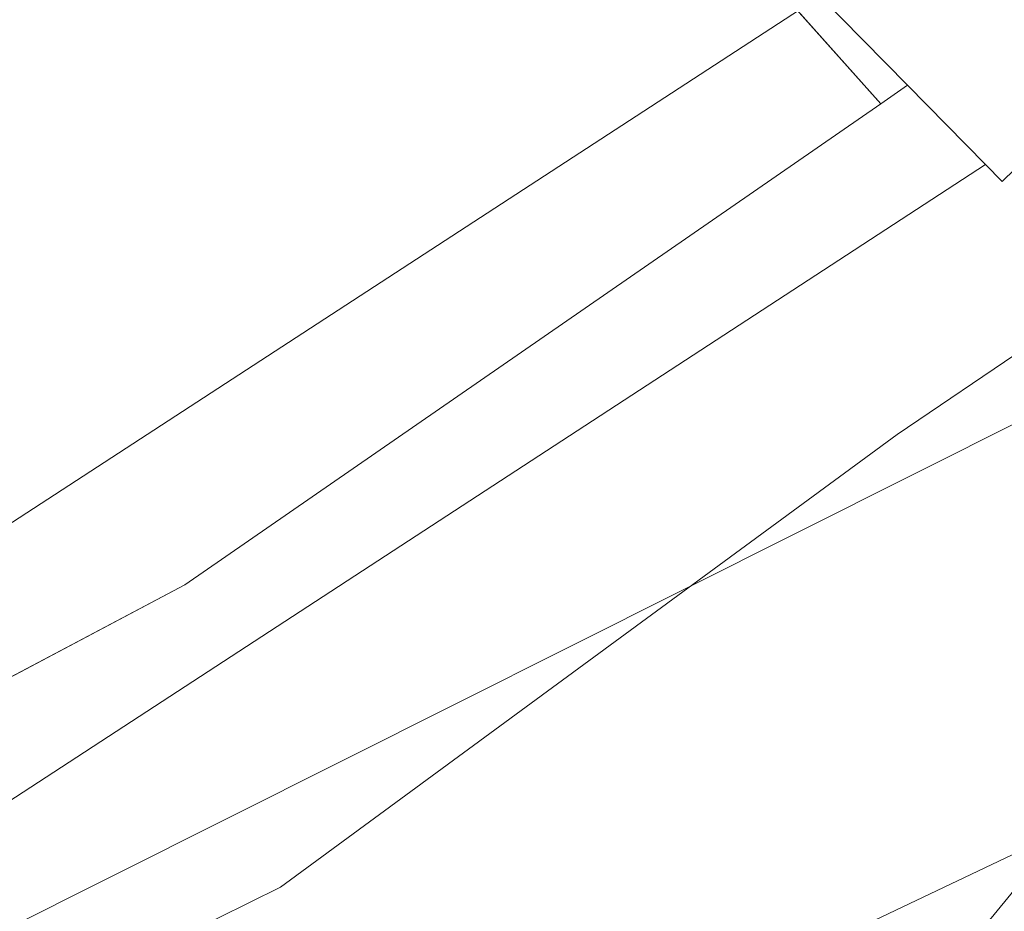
# Model space of a CAD drawing. Header units: millimetres. Extents: x 162876 to 168130, y 402614 to 405602.
# Tile 800 of 1056: x 165491.28 to 165498.47, y 403930.8 to 403937.31. Entities that reach past the tile are written whole.
import ezdxf
from ezdxf import colors
from ezdxf.entities.mleader import LeaderData, LeaderLine
from ezdxf.math import Vec2, Vec3

# ---------------------------------------------------------------- set-up
doc = ezdxf.new("R2010")
doc.units = ezdxf.units.MM
for name, color, linetype, lineweight in [('X-CA190022.004-UO-BGT_Ondergrond$0$GE_201_SHDHek_Lijn_GEM', 253, 'X-CA190022.004-UO-BGT_Ondergrond$0$Hekwerk', 9), ('X-CA190022.004-UO-BGT_Ondergrond$0$GE_367_OWGBerm_groenvoorziening_grasenk_GEM', 253, 'Continuous', 9), ('X-CA190022.004-UO-BGT_Ondergrond$0$GE_407_OTDGeslotenverharding_cementbeton_Vlak_GEM', 253, 'Continuous', 9), ('X-CA190022.004-UO-BGT_Ondergrond$0$GE_461_BTDGraslandoverig_Vlak_GEM', 253, 'Continuous', 9), ('X-CA190022.004-UO-BGT_Ondergrond$0$GE_476_BTDGraslandagrarisch_Vlak_GEM', 253, 'Continuous', 9), ('X-CA190022.004-UO-BGT_Ondergrond$0$GE_504_WTDWaterloop_sloot_Vlak_GEM', 253, 'Continuous', 9), ('X-CA190022.004-UO-BGT_Ondergrond$0$GE_541_OWTOever_slootkant_Vlak_GEM', 253, 'Continuous', 9), ('X-CA190022.004-UO-KAD_Percelen$0$B-WE-KG-GRENS_PERCEEL-GV', 150, 'Continuous', 9), ('X-CA190022.004-UO-OPB_Opbreek_v0.1$0$V-WE-VH-VERHARDING_TEGEL-A-200', 252, 'Continuous', 18), ('X-CA190022.004-UO-OPB_Opbreek_v0.1$0$X-XX-AL-T25- LEADER ASFALT', 7, 'Continuous', 25)]:
    doc.layers.add(name, color=color, linetype=linetype, lineweight=lineweight)
doc.layers.add('X-CA190022.004-UO-OPB_Opbreek_v0.1$0$V-WE-VH-VERHARDING_ASFALT-A-200 DEKLAAG FREZEN', color=32, linetype='Continuous', lineweight=18, transparency=0.5)
doc.styles.add('X-CA190022.004-UO-OPB_Opbreek_v0.1$0$NLCS-ISO-M200-T25', font='NLCS-ISO.ttf', dxfattribs={"height": 0.5})
doc.linetypes.add('X-CA190022.004-UO-BGT_Ondergrond$0$Hekwerk', pattern='A,5,-1.5,[2,dgnlstyle-Veghel.shx,S=0.007937,R=0,X=0,Y=0],-1.5', length=8)

msp = doc.modelspace()

# ---------------------------------------------------------------- hatches: boundary and pattern name
at = {"layer": 'X-CA190022.004-UO-OPB_Opbreek_v0.1$0$V-WE-VH-VERHARDING_ASFALT-A-200 DEKLAAG FREZEN'}
h = msp.add_hatch(dxfattribs=at)
h.set_pattern_fill('AVH-ASFALT', color=256, scale=0.5, pattern_type=2)
h.set_pattern_definition([(60, (0, 0), (-0.4330127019, 0.25), []), (120, (0, 0), (-0.4330127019, -0.25), [])])
h.paths.add_polyline_path([(165509.7816, 403931.39), (165512.2576, 403933.865), (165509.6084, 403936.1928), (165509.2789, 403935.8538), (165480.2366, 403905.168, 0.008697), (165475.2467, 403899.7023), (165477.8214, 403897.4324, -0.008776), (165479.1541, 403898.874), (165480.2736, 403900.062), (165495.0276, 403915.726)])
at = {"layer": 'X-CA190022.004-UO-OPB_Opbreek_v0.1$0$V-WE-VH-VERHARDING_TEGEL-A-200'}
h = msp.add_hatch(dxfattribs=at)
h.set_pattern_fill('AVH-TEGEL_300X300_HALFST-SO', color=256, scale=2, pattern_type=2)
h.set_pattern_definition([(0, (0, 0), (0.6, 0.3), [0.6, -0.6]), (90, (0, 0), (-0.6, 4e-17), [])])
edge = h.paths.add_edge_path()
edge.add_line((165468.5105, 403879.8795), (165470.3123, 403879.3785))
edge.add_line((165470.3123, 403879.3785), (165470.3534, 403879.5789))
edge.add_arc((165621.5347, 403843.8199), 155.3528, 166.262853, 166.692372, ccw=False)
edge.add_arc((165501.6692, 403873.13), 31.9558, 144.71918, 166.27624, ccw=False)
edge.add_arc((165508.1583, 403869.4315), 39.396, 137.84681, 145.77908, ccw=False)
edge.add_line((165478.9519, 403895.8707), (165480.0453, 403897.0302))
edge.add_line((165480.0453, 403897.0302), (165509.5157, 403928.2885))
edge.add_line((165509.5157, 403928.2885), (165514.018, 403932.9109))
edge.add_arc((165515.3017, 403931.4049), 1.9789, 52.13781, 130.44674, ccw=False)
edge.add_line((165516.5163, 403932.9672), (165517.0066, 403932.5344))
edge.add_line((165517.0066, 403932.5344), (165524.0861, 403926.2835))
edge.add_line((165524.0861, 403926.2835), (165525.3461, 403927.7242))
edge.add_line((165525.3461, 403927.7242), (165518.0268, 403934.1622))
edge.add_arc((165515.3011, 403931.4806), 3.8237, 44.53348, 128.01372)
edge.add_line((165512.9463, 403934.4931), (165512.2257, 403933.7656))
edge.add_line((165512.2257, 403933.7656), (165509.7504, 403931.2913))
edge.add_line((165509.7504, 403931.2913), (165480.2432, 403899.9641))
edge.add_line((165480.2432, 403899.9641), (165478.005, 403897.5889))
edge.add_arc((165523.1796, 403857.2925), 60.5356, 138.266592, 144.367175)
edge.add_arc((165502.0463, 403872.9997), 34.2112, 145.12798, 166.39015)
edge.add_arc((165598.9048, 403848.731), 134.063, 166.050115, 166.564962)

# ---------------------------------------------------------------- linework, layer by layer
at = {"layer": 'X-CA190022.004-UO-BGT_Ondergrond$0$GE_201_SHDHek_Lijn_GEM'}
msp.add_line((165479.295, 403926.202), (165492.489, 403933.186), dxfattribs=at)

# ---------------------------------------------------------------- next in the draw order: leaders
at = {"layer": 'X-CA190022.004-UO-OPB_Opbreek_v0.1$0$X-XX-AL-T25- LEADER ASFALT'}
ml = msp.add_multileader_mtext('Standard', dxfattribs=at)
ml.set_content('\\A1;Wegvak 2.16; Fietspad Geerbosch\\PTotaal teervrij:\\PFrezen asfalt 25mm:  273.0m{\\H0.7x;\\S2^ ;\\H1.42857x; }', color=256, style='X-CA190022.004-UO-OPB_Opbreek_v0.1$0$NLCS-ISO-M200-T25')
ml.set_leader_properties(color=256, linetype='ByLayer', lineweight=-1)
ml.build(insert=Vec2(0, 0))
ml.multileader.update_dxf_attribs({"text_left_attachment_type": 5, "text_right_attachment_type": 5, "dogleg_length": 0.5, "arrow_head_size": 0.5})
ctx = ml.context
ctx.base_point, ctx.char_height, ctx.arrow_head_size, ctx.landing_gap_size, ctx.plane_origin, ctx.plane_x_axis, ctx.plane_y_axis = Vec3(165519.4827, 403953.6704), 0.5, 0.5, 0.18, Vec3(165445.8271, 403966.774), Vec3(0.692899, 0.721035), Vec3(-0.721035, 0.692899)
ctx.left_attachment, ctx.right_attachment = 5, 5
notes = []
notes.append((ctx, [(0, (1, 1, 0), (165519.1363, 403953.3099), (0.692899, 0.721035), 0.5, [(1, [(165496.5463, 403920.1721), (165523.5587, 403949.4352)], 0, [])])]))
ctx.mtext.insert, ctx.mtext.text_direction, ctx.mtext.rotation, ctx.mtext.width, ctx.mtext.flow_direction = Vec3(165517.9731, 403955.3708), Vec3(0.692899, 0.721035), 0.805295, 10.216208, 5
ctx.mtext.has_bg_fill, ctx.mtext.bg_color, ctx.mtext.bg_scale_factor, ctx.mtext.bg_transparency, ctx.mtext.use_window_bg_color = 1, -1027028792, 1.5, 0, 1
for ctx, leaders in notes:
    for number, flags, end, landing, length, lines in leaders:
        leader = LeaderData()
        leader.index, (leader.has_last_leader_line, leader.has_dogleg_vector, leader.attachment_direction) = number, flags
        leader.last_leader_point, leader.dogleg_vector, leader.dogleg_length = Vec3(end), Vec3(landing), length
        for number, points, colour, breaks in lines:
            line = LeaderLine()
            line.index, line.vertices, line.color, line.breaks = number, Vec3.list(points), colors.encode_raw_color(colour), breaks
            leader.lines.append(line)
        ctx.leaders.append(leader)

# ---------------------------------------------------------------- next in the draw order: linework, layer by layer
at = {"layer": 'X-CA190022.004-UO-BGT_Ondergrond$0$GE_201_SHDHek_Lijn_GEM'}
for p in [(165495.044, 403939.523), (165492.489, 403933.186)]:
    msp.add_line(p, (165497.568, 403936.696), dxfattribs=at)
at = {"layer": 'X-CA190022.004-UO-BGT_Ondergrond$0$GE_367_OWGBerm_groenvoorziening_grasenk_GEM', "flags": 128}
msp.add_lwpolyline([(165503.293, 403936.224), (165501.649, 403938.443), (165501.693, 403939.269), (165501.76, 403939.335), (165504.789, 403942.27), (165504.206, 403942.881), (165501.969, 403942.681), (165501.41, 403943.249), (165496.305, 403938.312), (165497.763, 403936.831), (165497.568, 403936.696), (165495.044, 403939.523), (165500.547, 403945.616), (165500.229, 403945.879), (165498.003, 403948.09), (165495.343, 403950.194), (165493.382, 403950.786), (165491.549, 403951.006), (165489.683, 403950.612), (165476.688, 403947.364), (165448.956, 403939.557)], dxfattribs=at)
at = {"layer": 'X-CA190022.004-UO-BGT_Ondergrond$0$GE_407_OTDGeslotenverharding_cementbeton_Vlak_GEM', "flags": 128}
msp.add_lwpolyline([(165496.305, 403938.312), (165501.41, 403943.249), (165501.969, 403942.681), (165504.206, 403942.881), (165504.789, 403942.27), (165501.76, 403939.335), (165501.693, 403939.269), (165499.089, 403936.746), (165498.453, 403936.129), (165498.332, 403936.252), (165497.763, 403936.831), (165496.305, 403938.312)], dxfattribs=at)
at = {"layer": 'X-CA190022.004-UO-BGT_Ondergrond$0$GE_461_BTDGraslandoverig_Vlak_GEM', "flags": 128}
msp.add_lwpolyline([(165498.332, 403936.252), (165490.86, 403931.38), (165482.421, 403926.8), (165471.772, 403921.701), (165465.332, 403918.371), (165460.346, 403916.117), (165457.866, 403914.841), (165457.401, 403914.602), (165455.108, 403913.319), (165453.858, 403912.723), (165451.536, 403917.368), (165452.145, 403917.634), (165453.696, 403914.087), (165457.533, 403915.765), (165458.248, 403916.453), (165479.295, 403926.202), (165492.489, 403933.186), (165497.568, 403936.696), (165497.763, 403936.831), (165498.332, 403936.252)], dxfattribs=at)
at = {"layer": 'X-CA190022.004-UO-BGT_Ondergrond$0$GE_476_BTDGraslandagrarisch_Vlak_GEM', "flags": 128}
for points in [[(165409.739, 403909.722), (165454.087, 403922.754), (165448.956, 403939.557), (165476.688, 403947.364), (165489.683, 403950.612), (165491.549, 403951.006), (165493.382, 403950.786), (165495.343, 403950.194), (165498.003, 403948.09), (165500.229, 403945.879), (165500.547, 403945.616), (165495.044, 403939.523), (165497.568, 403936.696)], [(165497.568, 403936.696), (165492.489, 403933.186), (165479.295, 403926.202), (165458.248, 403916.453), (165457.533, 403915.765), (165455.982, 403919.312), (165455.43, 403919.071), (165452.145, 403917.634), (165451.536, 403917.368), (165453.858, 403912.723), (165435.027, 403903.751), (165418.774, 403896.054)]]:
    msp.add_lwpolyline(points, dxfattribs=at)
at = {"layer": 'X-CA190022.004-UO-BGT_Ondergrond$0$GE_504_WTDWaterloop_sloot_Vlak_GEM', "flags": 128}
msp.add_lwpolyline([(165410.855, 403890.87), (165432.998, 403901.193), (165448.153, 403908.51), (165467.316, 403918.285), (165493.188, 403930.978), (165497.688, 403934.283), (165499.377, 403935.428), (165499.928, 403935.611), (165500.722, 403934.769), (165500.495, 403934.327), (165499.733, 403932.417), (165498.172, 403930.507), (165492.915, 403926.449), (165471.659, 403915.411), (165458.016, 403909.344), (165447.554, 403904.256), (165428.723, 403894.968), (165416.964, 403889.751)], dxfattribs=at)
at = {"layer": 'X-CA190022.004-UO-BGT_Ondergrond$0$GE_541_OWTOever_slootkant_Vlak_GEM', "flags": 128}
for points in [[(165460.346, 403916.117), (165465.332, 403918.371), (165471.772, 403921.701), (165482.421, 403926.8), (165490.86, 403931.38), (165498.332, 403936.252), (165498.453, 403936.129), (165499.089, 403936.746), (165499.74, 403937.17), (165502.06, 403935.175), (165501.371, 403932.143), (165499.33, 403929.427), (165493.464, 403925.411), (165480.008, 403918.483), (165466.917, 403912.152), (165455.967, 403906.999)], [(165416.964, 403889.751), (165428.723, 403894.968), (165447.554, 403904.256), (165458.016, 403909.344), (165471.659, 403915.411), (165492.915, 403926.449), (165498.172, 403930.507), (165499.733, 403932.417), (165500.495, 403934.327), (165500.722, 403934.769), (165499.928, 403935.611), (165499.377, 403935.428), (165497.688, 403934.283), (165493.188, 403930.978), (165467.316, 403918.285), (165448.153, 403908.51), (165432.998, 403901.193), (165410.855, 403890.87)]]:
    msp.add_lwpolyline(points, dxfattribs=at)
at = {"layer": 'X-CA190022.004-UO-KAD_Percelen$0$B-WE-KG-GRENS_PERCEEL-GV', "flags": 128}
for points in [[(165302.032, 403912.162), (165323.1, 403852.205), (165489.46, 403932.49), (165497.079, 403937.449), (165494.566, 403939.736), (165500.126, 403945.838), (165489.71, 403955.04), (165441.61, 403941.12), (165440.17, 403940.75), (165404.32, 403931.58), (165375.738, 403924.264), (165341.22, 403915.43), (165340.41, 403918.62), (165333.59, 403916.86), (165312.86, 403912.2)], [(165513.006, 403935.006), (165507.8, 403939), (165372.327, 403871.117), (165504.764, 403934.187), (165505.996, 403931.629)], [(165198.984, 403783.721), (165203.794, 403770.499), (165219.371, 403778.022), (165261.19, 403798.093), (165312.395, 403823.042), (165377.01, 403853.973), (165439.548, 403884.215), (165525.447, 403925.461), (165513.006, 403935.006), (165505.996, 403931.629), (165504.764, 403934.187), (165372.327, 403871.117), (165276.3, 403823), (165276.248, 403824.924), (165211.72, 403793.834), (165208.803, 403792.162), (165203.98, 403789.794), (165205.414, 403786.827)]]:
    msp.add_lwpolyline(points, close=True, dxfattribs=at)
msp.add_lwpolyline([(165177.83, 403840.55), (165196.7, 403790), (165276.2, 403826.7), (165276.248, 403824.924), (165276.3, 403823), (165372.327, 403871.117), (165507.8, 403939), (165504.3, 403942.15), (165497.079, 403937.449), (165489.46, 403932.49), (165323.1, 403852.205), (165220.21, 403802.55), (165215.14, 403802.41), (165211.94, 403806.63), (165196.73, 403847.93), (165189.77, 403851.96), (165128.08, 403946.12)], dxfattribs=at)

doc.saveas('drawing.dxf')
